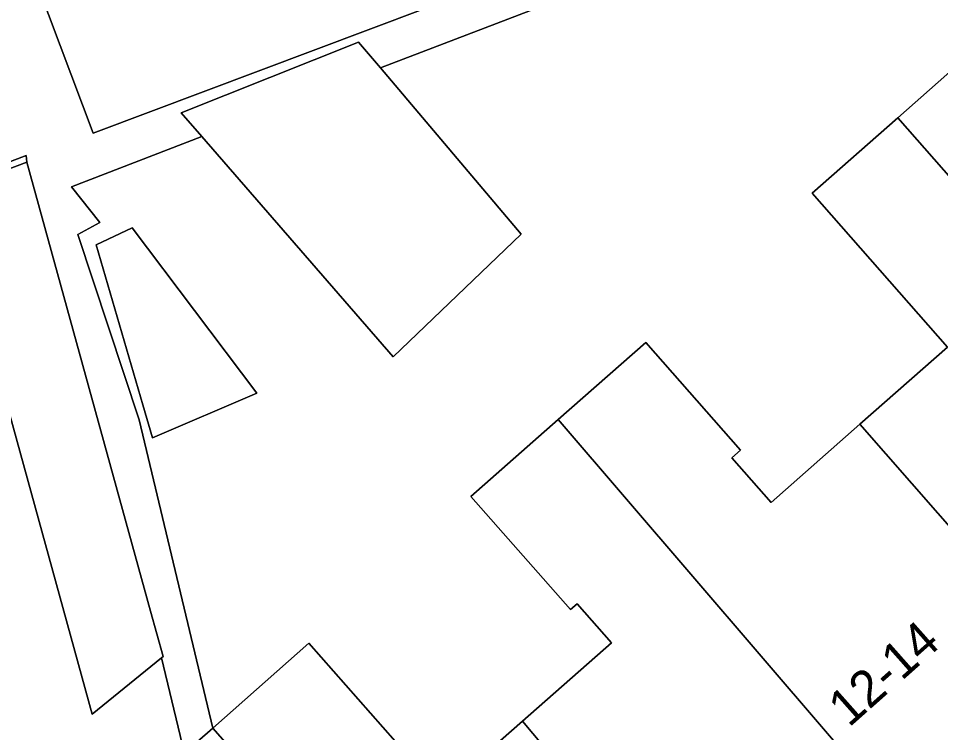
# Model space of a CAD drawing. Extents: x 159960 to 160866, y 382700 to 383354.
# Drawn here: x 160506.14 to 160531.44, y 383055.92 to 383075.51 of the extents above; entities that cross this region are included whole.
import ezdxf

# ---------------------------------------------------------------- set-up
doc = ezdxf.new("R2010")
doc.units = 0
for name, color, linetype in [('IMGEO_Erf', 7, 'Continuous'), ('IMGEO_Pand', 7, 'Continuous'), ('IMGEO_Pand_nummerreeks', 7, 'Continuous'), ('IMGEO_Voetpad_open', 7, 'Continuous')]:
    doc.layers.add(name, color=color, linetype=linetype)

msp = doc.modelspace()

# ---------------------------------------------------------------- linework, layer by layer
at = {"layer": 'IMGEO_Erf'}
for points in [[(160521.309, 383076.166), (160516.069, 383074.153), (160519.934, 383069.591), (160516.42, 383066.225), (160511.168, 383072.27), (160507.592, 383070.896), (160508.371, 383069.912), (160507.768, 383069.587), (160509.451, 383064.5), (160511.467, 383056.043), (160514.109, 383058.368), (160516.475, 383055.68)], [(160517.476, 383054.043), (160519.966, 383056.235), (160522.407, 383058.383), (160521.467, 383059.451), (160521.285, 383059.291), (160518.549, 383062.399), (160520.95, 383064.512), (160523.35, 383066.624), (160525.951, 383063.668), (160525.713, 383063.459), (160526.791, 383062.234), (160529.228, 383064.379), (160531.632, 383066.495), (160527.915, 383070.718), (160530.268, 383072.789), (160532.722, 383074.949)], [(160504.414, 383047.389), (160506.479, 383045.042), (160508.445, 383042.808), (160510.299, 383044.439), (160508.739, 383046.211), (160515.152, 383051.855), (160511.467, 383056.043), (160510.688, 383055.357), (160510.574, 383055.835), (160510.066, 383057.969), (160508.157, 383056.419), (160504.212, 383070.756), (160506.37, 383071.571), (160506.353, 383071.748), (160499.915, 383069.294)]]:
    msp.add_lwpolyline(points, dxfattribs=at)
msp.add_lwpolyline([(160509.554, 383064.907), (160508.27, 383069.298), (160509.261, 383069.771), (160512.677, 383065.231), (160509.817, 383064.005)], close=True, dxfattribs=at)
at = {"layer": 'IMGEO_Pand'}
for points in [[(160533.195, 383098.415), (160533.72, 383104.491), (160533.962, 383107.284), (160534.122, 383109.141), (160534.186, 383109.88), (160533.198, 383111.163), (160488.491, 383114.709), (160487.777, 383114.015), (160502.502, 383074.84), (160503.326, 383075.15), (160504.293, 383075.514), (160506.667, 383076.407), (160508.186, 383072.366), (160520.336, 383076.937), (160522.091, 383078.518), (160531.012, 383086.555), (160532.285, 383086.423), (160532.358, 383087.767), (160532.496, 383090.334)], [(160516.069, 383074.153), (160515.469, 383074.861), (160510.602, 383072.921), (160511.168, 383072.27), (160516.42, 383066.225), (160519.934, 383069.591)], [(160539.632, 383062.132), (160541.437, 383063.72), (160542.131, 383062.942), (160545.173, 383065.602), (160541.882, 383069.367), (160538.794, 383072.9), (160538.53, 383072.667), (160536.182, 383070.6), (160535.266, 383071.641), (160535.473, 383071.823), (160532.722, 383074.949), (160530.268, 383072.789)], [(160539.632, 383062.132), (160530.268, 383072.789), (160527.915, 383070.718), (160531.632, 383066.495), (160529.228, 383064.379), (160534.867, 383057.942), (160535.348, 383058.365), (160535.948, 383058.162), (160537.465, 383059.497), (160537.34, 383060.115)], [(160506.37, 383071.571), (160504.212, 383070.756), (160508.157, 383056.419), (160510.066, 383057.969), (160510.105, 383058.001), (160509.762, 383059.249)], [(160509.554, 383064.907), (160509.817, 383064.005), (160512.677, 383065.231), (160509.261, 383069.771), (160508.27, 383069.298)], [(160520.95, 383064.512), (160530.16, 383053.768), (160532.388, 383055.729), (160532.968, 383055.534), (160534.507, 383056.888), (160534.381, 383057.514), (160534.867, 383057.942), (160529.228, 383064.379), (160526.791, 383062.234), (160525.713, 383063.459), (160525.951, 383063.668), (160523.35, 383066.624)], [(160519.966, 383056.235), (160525.489, 383049.638), (160526.007, 383050.093), (160526.57, 383049.903), (160528.052, 383051.207), (160527.931, 383051.807), (160530.16, 383053.768), (160520.95, 383064.512), (160518.549, 383062.399), (160521.285, 383059.291), (160521.467, 383059.451), (160522.407, 383058.383)], [(160519.966, 383056.235), (160517.476, 383054.043), (160516.227, 383055.462), (160516.475, 383055.68), (160514.109, 383058.368), (160511.467, 383056.043), (160515.152, 383051.855), (160520.78, 383045.465), (160523.013, 383047.43), (160523.572, 383047.241), (160525.053, 383048.545), (160524.932, 383049.148), (160525.489, 383049.638)]]:
    msp.add_lwpolyline(points, close=True, dxfattribs=at)
at = {"layer": 'IMGEO_Voetpad_open'}
for points in [[(160533.195, 383098.415), (160532.496, 383090.334), (160532.358, 383087.767), (160532.285, 383086.423), (160531.012, 383086.555), (160522.091, 383078.518), (160520.336, 383076.937), (160508.186, 383072.366), (160506.667, 383076.407), (160504.293, 383075.514), (160503.326, 383075.15), (160502.502, 383074.84), (160487.777, 383114.015)], [(160499.915, 383069.294), (160506.353, 383071.748), (160506.37, 383071.571), (160509.762, 383059.249), (160510.105, 383058.001), (160510.066, 383057.969), (160510.574, 383055.835), (160510.688, 383055.357), (160511.467, 383056.043), (160509.451, 383064.5), (160507.768, 383069.587), (160508.371, 383069.912), (160507.592, 383070.896), (160511.168, 383072.27), (160510.602, 383072.921), (160515.469, 383074.861), (160516.069, 383074.153), (160521.309, 383076.166), (160530.296, 383084.243), (160546.031, 383066.356)]]:
    msp.add_lwpolyline(points, dxfattribs=at)

# ---------------------------------------------------------------- texts
at = {"layer": 'IMGEO_Pand_nummerreeks'}
msp.add_text('12-14', height=1, rotation=41.5604, dxfattribs=at).set_placement((160528.924, 383056.04))

doc.saveas('drawing.dxf')
